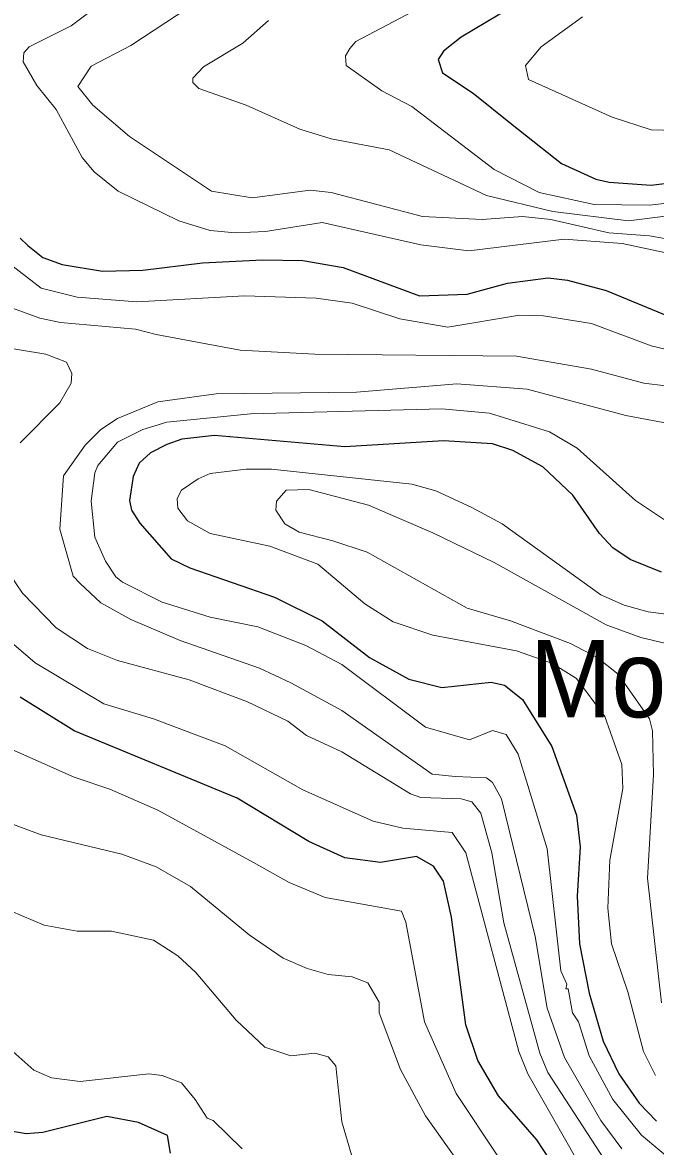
# Model space of a CAD drawing. Extents: x 423 to 448.8, y 7456.3 to 7484.
# Drawn here: x 446.24 to 446.895, y 7474.902 to 7476.065 of the extents above; entities that cross this region are included whole.
import ezdxf
from ezdxf.enums import TextEntityAlignment as Align

# ---------------------------------------------------------------- set-up
doc = ezdxf.new("R2010")
doc.units = 0
doc.header["$LTSCALE"] = 0.032
doc.layers.add('1', color=7, linetype='Continuous', lineweight=25)
doc.layers.add('2', color=7, linetype='Continuous', lineweight=13)
doc.layers.add('61', color=7, linetype='Continuous')

msp = doc.modelspace()

# ---------------------------------------------------------------- linework, layer by layer
at = {"layer": '1'}
for points in [[(446.7452, 7476.0803), (446.6942, 7476.0501), (446.6757, 7476.0355), (446.6702, 7476.027), (446.6749, 7476.013), (446.7066, 7475.9921), (446.7468, 7475.9597), (446.7978, 7475.9195), (446.8335, 7475.9032), (446.8474, 7475.9001), (446.8907, 7475.897), (447.0206, 7475.9133)], [(446.2378, 7475.8421), (446.2456, 7475.8344), (446.2611, 7475.822), (446.2812, 7475.815), (446.323, 7475.8081), (446.3647, 7475.8089), (446.4266, 7475.8166), (446.4885, 7475.8197), (446.5303, 7475.8189), (446.572, 7475.8119), (446.6509, 7475.7826), (446.7004, 7475.7841), (446.7422, 7475.7957), (446.784, 7475.8011), (446.8041, 7475.7988), (446.8443, 7475.788)], [(446.8443, 7475.788), (446.9077, 7475.7617)], [(446.9015, 7475.4964), (446.869, 7475.5095), (446.8512, 7475.5219), (446.8373, 7475.5366), (446.8095, 7475.5761), (446.7785, 7475.6054), (446.7476, 7475.6225), (446.7267, 7475.6294), (446.6757, 7475.6325), (446.5736, 7475.6263), (446.439, 7475.6379), (446.405, 7475.6341), (446.3895, 7475.6286), (446.3725, 7475.6201), (446.3609, 7475.6093), (446.3547, 7475.5954), (446.3508, 7475.5706), (446.3531, 7475.5606), (446.3616, 7475.5474), (446.3941, 7475.5103), (446.4134, 7475.501), (446.5009, 7475.4708), (446.5504, 7475.4461), (446.5991, 7475.4082), (446.6401, 7475.3858), (446.6741, 7475.3772), (446.7252, 7475.3827), (446.7391, 7475.3796), (446.7576, 7475.3649), (446.7878, 7475.3161), (446.8133, 7475.245), (446.8172, 7475.2125), (446.8141, 7475.1615), (446.8164, 7475.112), (446.8265, 7475.0609), (446.8412, 7475.0114), (446.8574, 7474.9774), (446.8783, 7474.9472), (446.8961, 7474.9287)], [(446.7855, 7474.8892), (446.7723, 7474.9093), (446.7329, 7474.9549), (446.7112, 7474.9913), (446.6989, 7475.0284), (446.6842, 7475.1398), (446.6757, 7475.177), (446.6656, 7475.1924), (446.6478, 7475.2024), (446.6107, 7475.1962), (446.5736, 7475.2009), (446.5364, 7475.2179), (446.4622, 7475.2628), (446.2936, 7475.3324), (446.2379, 7475.3672)], [(446.3933, 7474.8954), (446.3902, 7474.9139), (446.3601, 7474.9271), (446.3276, 7474.9333), (446.2611, 7474.917), (446.2441, 7474.9155), (446.2116, 7474.9209)]]:
    msp.add_lwpolyline(points, dxfattribs=at)
at = {"layer": '2'}
for points in [[(446.326, 7476.0888), (446.2905, 7476.0618), (446.2471, 7476.0401), (446.2417, 7476.0339), (446.241, 7476.0247), (446.2549, 7475.9999), (446.275, 7475.9752), (446.3021, 7475.9257), (446.3144, 7475.9109), (446.3392, 7475.8908), (446.4019, 7475.8599), (446.4343, 7475.8499), (446.4606, 7475.8475), (446.4916, 7475.8491), (446.5504, 7475.8583), (446.6525, 7475.8351), (446.702, 7475.8289), (446.8006, 7475.8411), (446.8607, 7475.8366), (446.9046, 7475.8274)], [(446.951, 7475.8336), (446.8891, 7475.8444), (446.8469, 7475.8476), (446.787, 7475.8614), (446.7577, 7475.8645), (446.7159, 7475.8614), (446.654, 7475.8645), (446.5596, 7475.8893), (446.538, 7475.8916), (446.4777, 7475.8839), (446.4359, 7475.8908), (446.3508, 7475.9473), (446.3129, 7475.9798), (446.2974, 7475.9991), (446.3113, 7476.02), (446.3524, 7476.0416), (446.4359, 7476.0966)], [(446.9758, 7475.8862), (446.8891, 7475.8761), (446.8319, 7475.8769), (446.7747, 7475.8893), (446.7283, 7475.9133), (446.6432, 7475.9782), (446.6122, 7475.9945), (446.5751, 7476.0208), (446.5743, 7476.0309), (446.579, 7476.0385), (446.5851, 7476.0455), (446.6501, 7476.0796)], [(446.4947, 7476.0672), (446.4683, 7476.044), (446.4274, 7476.0192), (446.4165, 7476.0076), (446.4165, 7476.003), (446.4227, 7475.9968), (446.4715, 7475.9798), (446.5272, 7475.955), (446.5596, 7475.945), (446.6195, 7475.9335), (446.7205, 7475.8862), (446.7889, 7475.8696), (446.8673, 7475.86), (446.9082, 7475.8652)], [(446.8195, 7476.071), (446.777, 7476.0401), (446.7607, 7476.0208), (446.7638, 7476.0061), (446.8505, 7475.9674), (446.8907, 7475.9542), (446.9417, 7475.9527)], [(446.2216, 7475.8197), (446.2595, 7475.7903), (446.2967, 7475.781), (446.3585, 7475.7764), (446.4699, 7475.7825), (446.5442, 7475.7802), (446.5813, 7475.7748), (446.6308, 7475.7586), (446.6803, 7475.7501), (446.7546, 7475.7624), (446.7793, 7475.7617), (446.8288, 7475.7539), (446.8907, 7475.7307), (446.9402, 7475.7191)], [(446.2116, 7475.7764), (446.258, 7475.7593), (446.2797, 7475.7547), (446.357, 7475.7478), (446.3787, 7475.7423), (446.4653, 7475.7261), (446.5426, 7475.7222), (446.7515, 7475.7199), (446.8288, 7475.7067)], [(446.2379, 7475.6302), (446.2788, 7475.6719), (446.2905, 7475.6921), (446.2912, 7475.7021), (446.2858, 7475.7137), (446.2642, 7475.7222), (446.2116, 7475.7307)], [(446.8288, 7475.7067), (446.883, 7475.6921), (446.9278, 7475.6866)], [(446.9085, 7475.6503), (446.8644, 7475.6588), (446.7623, 7475.6859), (446.6896, 7475.6913), (446.5859, 7475.6828), (446.4405, 7475.6812), (446.3802, 7475.6727), (446.3384, 7475.6557), (446.3214, 7475.6441), (446.3052, 7475.6278), (446.2827, 7475.5961), (446.2789, 7475.5412), (446.2928, 7475.4925), (446.2998, 7475.4848), (446.3214, 7475.4647), (446.3524, 7475.4476), (446.4034, 7475.426), (446.4854, 7475.3974), (446.5179, 7475.3819), (446.5705, 7475.3533), (446.664, 7475.2875), (446.688, 7475.2852), (446.7205, 7475.2837), (446.7267, 7475.279), (446.736, 7475.262), (446.7708, 7475.1197), (446.7831, 7475.0455), (446.8009, 7474.9944), (446.8388, 7474.9294), (446.8605, 7474.9)], [(446.9108, 7475.5466), (446.8744, 7475.5706), (446.8141, 7475.6248), (446.7855, 7475.6418), (446.7236, 7475.6611), (446.6741, 7475.6657), (446.4761, 7475.6603), (446.3895, 7475.6519), (446.3647, 7475.6441), (446.3384, 7475.6309), (446.3183, 7475.607), (446.3152, 7475.5992), (446.3113, 7475.5699), (446.3152, 7475.5327), (446.3261, 7475.508), (446.3368, 7475.4917), (446.3438, 7475.4863), (446.3848, 7475.4654), (446.4343, 7475.45), (446.4838, 7475.4399), (446.5333, 7475.4206), (446.5705, 7475.4012), (446.6571, 7475.3363), (446.7027, 7475.3231), (446.7267, 7475.3329), (446.7406, 7475.3285), (446.753, 7475.3084), (446.763, 7475.276), (446.7831, 7475.2102), (446.7971, 7475.0841), (446.8033, 7475.0702), (446.8025, 7475.0655), (446.8048, 7475.0655), (446.8094, 7475.0408), (446.8156, 7475.0315), (446.8265, 7474.996), (446.8512, 7474.9511), (446.8806, 7474.914), (446.9185, 7474.8822)], [(446.9247, 7475.4508), (446.8876, 7475.4554), (446.8628, 7475.4623), (446.8388, 7475.4732), (446.7367, 7475.5467), (446.7051, 7475.5636), (446.6679, 7475.5807), (446.6432, 7475.5876), (446.4978, 7475.6031), (446.4715, 7475.6031), (446.4343, 7475.5985), (446.422, 7475.5931), (446.4049, 7475.5815), (446.4003, 7475.5729), (446.4011, 7475.5629), (446.4111, 7475.5497), (446.4343, 7475.5366), (446.4962, 7475.5235), (446.5457, 7475.5049), (446.5944, 7475.4639), (446.6238, 7475.4453), (446.6648, 7475.4314), (446.7515, 7475.4152), (446.7886, 7475.402), (446.8133, 7475.3865), (446.8427, 7475.3471), (446.8605, 7475.2976), (446.8613, 7475.2729), (446.8481, 7475.1986), (446.8458, 7475.1491), (446.8497, 7475.112), (446.8667, 7475.0625), (446.8829, 7475.0006), (446.8953, 7474.9759)], [(446.9062, 7475.4229), (446.8799, 7475.4291), (446.8443, 7475.4422), (446.7283, 7475.5064), (446.6648, 7475.5374), (446.5983, 7475.566), (446.5364, 7475.5822), (446.5132, 7475.5815), (446.5032, 7475.5699), (446.5024, 7475.5606), (446.5117, 7475.5467), (446.5264, 7475.5381), (446.5612, 7475.5289), (446.5968, 7475.5173), (446.7004, 7475.4592), (446.7453, 7475.4461), (446.8072, 7475.4229), (446.835, 7475.4082), (446.8566, 7475.3912), (446.8891, 7475.3448), (446.8922, 7475.3324), (446.893, 7475.2868), (446.8868, 7475.18), (446.9015, 7475.0509)], [(446.8698, 7474.8467), (446.7839, 7474.9789), (446.7754, 7474.9991), (446.7383, 7475.1336), (446.7259, 7475.2063), (446.7143, 7475.2473), (446.7051, 7475.2589), (446.6942, 7475.262), (446.6525, 7475.2636), (446.6416, 7475.2674), (446.5705, 7475.3107), (446.5341, 7475.3277), (446.5148, 7475.3425), (446.473, 7475.3625), (446.4127, 7475.385), (446.3384, 7475.4051), (446.3075, 7475.4175), (446.275, 7475.4391), (446.2402, 7475.4747), (446.227, 7475.4941)], [(446.8164, 7474.8838), (446.763, 7474.9774), (446.7538, 7475.0006), (446.6989, 7475.2063), (446.6849, 7475.2272), (446.6339, 7475.2318), (446.603, 7475.2388), (446.5303, 7475.2713), (446.4498, 7475.3169), (446.3756, 7475.3448), (446.3245, 7475.3602), (446.2534, 7475.4028), (446.2193, 7475.4322)], [(446.7321, 7474.8923), (446.6888, 7474.9573), (446.6563, 7475.0315), (446.637, 7475.1344), (446.6323, 7475.146), (446.5535, 7475.1599), (446.5163, 7475.1754), (446.4792, 7475.1963), (446.3802, 7475.2504), (446.3307, 7475.2721), (446.2936, 7475.2844), (446.1822, 7475.3339)], [(446.2216, 7475.2388), (446.2595, 7475.2249), (446.3431, 7475.2048), (446.3787, 7475.1916), (446.4142, 7475.1715), (446.4746, 7475.1212), (446.5101, 7475.0973), (446.5349, 7475.0864), (446.5566, 7475.0802), (446.5813, 7475.0779), (446.5975, 7475.0717), (446.6091, 7475.0517), (446.6091, 7475.0408), (446.6315, 7474.982)], [(446.5805, 7474.8939), (446.5705, 7474.9279), (446.5643, 7474.9859), (446.5565, 7474.9952), (446.5426, 7474.9991), (446.5179, 7474.996), (446.4908, 7475.0052), (446.4614, 7475.0331), (446.4196, 7475.0825), (446.4011, 7475.0996), (446.3756, 7475.1158), (446.3323, 7475.1251), (446.2967, 7475.1251), (446.2626, 7475.1313), (446.2286, 7475.146)], [(446.2301, 7475.0006), (446.2518, 7474.9812), (446.2704, 7474.9735), (446.2998, 7474.9696), (446.3709, 7474.9774), (446.3848, 7474.9758), (446.4049, 7474.9681), (446.4189, 7474.9511), (446.4312, 7474.9317), (446.4374, 7474.9294), (446.4676, 7474.9001)], [(446.6315, 7474.982), (446.6571, 7474.9341), (446.712, 7474.8567)]]:
    msp.add_lwpolyline(points, dxfattribs=at)

# ---------------------------------------------------------------- texts
at = {"layer": '61', "width": 0.95}
msp.add_text('Mo. da Represa', height=0.08, dxfattribs=at).set_placement((447.1267, 7475.3464), align=Align.CENTER)

doc.saveas('drawing.dxf')
